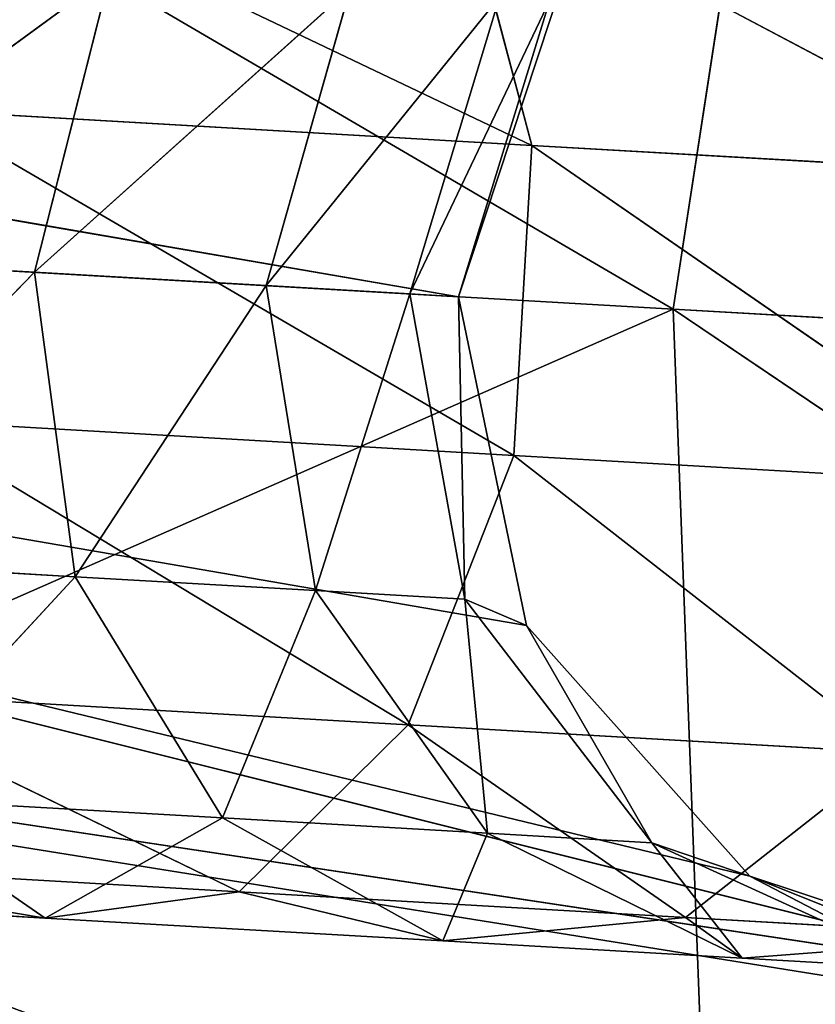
# Model space of a CAD drawing. Extents: x 228 to 329, y 0 to 150.
# Tile 301 of 656: x 276.588 to 276.894, y 50.088 to 50.467. Entities that reach past the tile are written whole.
import ezdxf

# ---------------------------------------------------------------- set-up
doc = ezdxf.new("R2010")
doc.units = 0
doc.header["$LTSCALE"] = 25.4
doc.layers.get('0').update_dxf_attribs({"color": 13, "linetype": 'CONTINUOUS'})

# ---------------------------------------------------------------- blocks, each defined once
blk = doc.blocks.new('SIS-9506-8054_STL_1')
at = {"color": 7}
for p, q in [((49.01444, 102.29511, 100.02921), (48.8199, 102.48664, 99.91189)), ((49.01444, 102.29511, 100.02921), (48.8199, 102.48664, 99.91189)), ((49.05515, 102.33858, 99.92543), (48.8199, 102.48664, 99.91189)), ((49.05515, 102.33858, 99.92543), (48.8199, 102.48664, 99.91189)), ((49.05515, 102.33858, 99.92543), (48.82678, 102.48664, 99.79243)), ((49.05515, 102.33858, 99.92543), (48.82678, 102.48664, 99.79243)), ((49.06202, 102.33858, 99.80597), (48.82678, 102.48664, 99.79243)), ((49.06202, 102.33858, 99.80597), (48.82678, 102.48664, 99.79243)), ((48.94924, 102.21812, 100.09354), (48.78973, 102.43654, 100.01628)), ((48.94924, 102.21812, 100.09354), (48.78973, 102.43654, 100.01628)), ((49.01444, 102.29511, 100.02921), (48.78973, 102.43654, 100.01628)), ((49.01444, 102.29511, 100.02921), (48.78973, 102.43654, 100.01628)), ((49.06202, 102.33858, 99.80597), (48.80878, 102.43654, 99.68526)), ((49.06202, 102.33858, 99.80597), (48.80878, 102.43654, 99.68526)), ((48.87447, 102.12524, 100.10369), (48.74317, 102.34782, 100.08169)), ((48.87447, 102.12524, 100.10369), (48.74317, 102.34782, 100.08169)), ((48.94924, 102.21812, 100.09354), (48.74317, 102.34782, 100.08169)), ((48.94924, 102.21812, 100.09354), (48.74317, 102.34782, 100.08169)), ((49.01444, 102.29511, 100.02921), (49.05515, 102.33858, 99.92543)), ((49.01444, 102.29511, 100.02921), (49.05515, 102.33858, 99.92543)), ((49.06202, 102.33858, 99.80597), (49.0335, 102.29511, 99.6982)), ((49.06202, 102.33858, 99.80597), (49.0335, 102.29511, 99.6982)), ((49.05515, 102.33858, 99.92543), (49.06202, 102.33858, 99.80597)), ((49.20211, 102.10714, 100.04002), (49.05515, 102.33858, 99.92543)), ((49.20211, 102.10714, 100.04002), (49.05515, 102.33858, 99.92543)), ((49.2516, 102.14181, 99.93674), (49.05515, 102.33858, 99.92543)), ((49.2516, 102.14181, 99.93674), (49.05515, 102.33858, 99.92543)), ((49.05515, 102.33858, 99.92543), (49.06202, 102.33858, 99.80597)), ((49.2516, 102.14181, 99.93674), (49.06202, 102.33858, 99.80597)), ((49.2516, 102.14181, 99.93674), (49.06202, 102.33858, 99.80597)), ((49.25847, 102.14181, 99.81728), (49.06202, 102.33858, 99.80597)), ((49.25847, 102.14181, 99.81728), (49.06202, 102.33858, 99.80597)), ((48.94924, 102.21812, 100.09354), (49.01444, 102.29511, 100.02921)), ((48.94924, 102.21812, 100.09354), (49.01444, 102.29511, 100.02921)), ((49.12133, 102.04574, 100.10345), (49.01444, 102.29511, 100.02921)), ((49.12133, 102.04574, 100.10345), (49.01444, 102.29511, 100.02921)), ((49.20211, 102.10714, 100.04002), (49.01444, 102.29511, 100.02921)), ((49.20211, 102.10714, 100.04002), (49.01444, 102.29511, 100.02921)), ((49.25847, 102.14181, 99.81728), (49.0335, 102.29511, 99.6982)), ((49.25847, 102.14181, 99.81728), (49.0335, 102.29511, 99.6982)), ((48.87447, 102.12524, 100.10369), (48.69088, 102.24079, 100.09312)), ((48.87447, 102.12524, 100.10369), (48.69088, 102.24079, 100.09312)), ((48.87447, 102.12524, 100.10369), (48.94924, 102.21812, 100.09354)), ((48.87447, 102.12524, 100.10369), (48.94924, 102.21812, 100.09354)), ((49.02779, 101.97168, 100.11251), (48.94924, 102.21812, 100.09354)), ((49.02779, 101.97168, 100.11251), (48.94924, 102.21812, 100.09354)), ((49.12133, 102.04574, 100.10345), (48.94924, 102.21812, 100.09354)), ((49.12133, 102.04574, 100.10345), (48.94924, 102.21812, 100.09354)), ((48.80727, 102.03777, 100.05732), (48.87447, 102.12524, 100.10369)), ((48.80727, 102.03777, 100.05732), (48.87447, 102.12524, 100.10369)), ((48.9429, 101.90192, 100.06512), (48.87447, 102.12524, 100.10369)), ((48.9429, 101.90192, 100.06512), (48.87447, 102.12524, 100.10369)), ((49.02779, 101.97168, 100.11251), (48.87447, 102.12524, 100.10369)), ((49.02779, 101.97168, 100.11251), (48.87447, 102.12524, 100.10369)), ((49.12133, 102.04574, 100.10345), (49.20211, 102.10714, 100.04002)), ((49.12133, 102.04574, 100.10345), (49.20211, 102.10714, 100.04002)), ((49.02779, 101.97168, 100.11251), (49.12133, 102.04574, 100.10345)), ((49.02779, 101.97168, 100.11251), (49.12133, 102.04574, 100.10345)), ((49.14315, 101.78779, 100.11916), (49.12133, 102.04574, 100.10345)), ((49.14315, 101.78779, 100.11916), (49.12133, 102.04574, 100.10345)), ((49.25082, 101.83932, 100.1109), (49.12133, 102.04574, 100.10345)), ((49.25082, 101.83932, 100.1109), (49.12133, 102.04574, 100.10345)), ((48.88611, 101.85245, 99.97215), (48.80727, 102.03777, 100.05732)), ((48.88611, 101.85245, 99.97215), (48.80727, 102.03777, 100.05732)), ((48.9429, 101.90192, 100.06512), (48.80727, 102.03777, 100.05732)), ((48.9429, 101.90192, 100.06512), (48.80727, 102.03777, 100.05732)), ((48.87043, 101.83459, 99.85487), (48.76302, 101.97574, 99.96506)), ((48.87043, 101.83459, 99.85487), (48.76302, 101.97574, 99.96506)), ((48.88611, 101.85245, 99.97215), (48.76302, 101.97574, 99.96506)), ((48.88611, 101.85245, 99.97215), (48.76302, 101.97574, 99.96506)), ((48.9429, 101.90192, 100.06512), (49.02779, 101.97168, 100.11251)), ((48.9429, 101.90192, 100.06512), (49.02779, 101.97168, 100.11251)), ((49.04495, 101.73924, 100.071), (49.02779, 101.97168, 100.11251)), ((49.04495, 101.73924, 100.071), (49.02779, 101.97168, 100.11251)), ((49.14315, 101.78779, 100.11916), (49.02779, 101.97168, 100.11251)), ((49.14315, 101.78779, 100.11916), (49.02779, 101.97168, 100.11251)), ((48.75188, 101.95335, 99.84805), (48.87043, 101.83459, 99.85487)), ((48.89946, 101.85245, 99.74017), (48.75188, 101.95335, 99.84805)), ((48.89946, 101.85245, 99.74017), (48.75188, 101.95335, 99.84805)), ((48.75188, 101.95335, 99.84805), (48.87043, 101.83459, 99.85487)), ((48.88611, 101.85245, 99.97215), (48.9429, 101.90192, 100.06512)), ((48.88611, 101.85245, 99.97215), (48.9429, 101.90192, 100.06512)), ((48.97872, 101.70481, 99.97748), (48.9429, 101.90192, 100.06512)), ((48.97872, 101.70481, 99.97748), (48.9429, 101.90192, 100.06512)), ((49.04495, 101.73924, 100.071), (48.9429, 101.90192, 100.06512)), ((49.04495, 101.73924, 100.071), (48.9429, 101.90192, 100.06512)), ((48.87043, 101.83459, 99.85487), (48.88611, 101.85245, 99.97215)), ((48.87043, 101.83459, 99.85487), (48.88611, 101.85245, 99.97215)), ((48.89946, 101.85245, 99.74017), (48.87043, 101.83459, 99.85487)), ((48.89946, 101.85245, 99.74017), (48.87043, 101.83459, 99.85487)), ((48.95964, 101.69239, 99.86), (48.88611, 101.85245, 99.97215)), ((48.95964, 101.69239, 99.86), (48.88611, 101.85245, 99.97215)), ((48.97872, 101.70481, 99.97748), (48.88611, 101.85245, 99.97215)), ((48.97872, 101.70481, 99.97748), (48.88611, 101.85245, 99.97215)), ((49.14315, 101.78779, 100.11916), (49.25082, 101.83932, 100.1109)), ((49.14315, 101.78779, 100.11916), (49.25082, 101.83932, 100.1109)), ((48.87043, 101.83459, 99.85487), (48.95964, 101.69239, 99.86)), ((48.99207, 101.70481, 99.7455), (48.87043, 101.83459, 99.85487)), ((48.99207, 101.70481, 99.7455), (48.87043, 101.83459, 99.85487)), ((48.87043, 101.83459, 99.85487), (48.95964, 101.69239, 99.86)), ((49.04495, 101.73924, 100.071), (49.14315, 101.78779, 100.11916)), ((49.04495, 101.73924, 100.071), (49.14315, 101.78779, 100.11916)), ((49.1083, 101.55789, 100.07465), (49.14315, 101.78779, 100.11916)), ((49.1083, 101.55789, 100.07465), (49.14315, 101.78779, 100.11916)), ((49.21476, 101.58279, 100.12328), (49.14315, 101.78779, 100.11916)), ((49.21476, 101.58279, 100.12328), (49.14315, 101.78779, 100.11916)), ((48.97872, 101.70481, 99.97748), (49.04495, 101.73924, 100.071)), ((48.97872, 101.70481, 99.97748), (49.04495, 101.73924, 100.071)), ((49.03622, 101.54024, 99.98078), (49.04495, 101.73924, 100.071)), ((49.03622, 101.54024, 99.98078), (49.04495, 101.73924, 100.071)), ((49.1083, 101.55789, 100.07465), (49.04495, 101.73924, 100.071)), ((49.1083, 101.55789, 100.07465), (49.04495, 101.73924, 100.071)), ((48.95964, 101.69239, 99.86), (48.97872, 101.70481, 99.97748)), ((48.95964, 101.69239, 99.86), (48.97872, 101.70481, 99.97748)), ((48.99207, 101.70481, 99.7455), (48.95964, 101.69239, 99.86)), ((48.99207, 101.70481, 99.7455), (48.95964, 101.69239, 99.86)), ((49.01502, 101.53387, 99.86319), (48.97872, 101.70481, 99.97748)), ((49.01502, 101.53387, 99.86319), (48.97872, 101.70481, 99.97748)), ((49.03622, 101.54024, 99.98078), (48.97872, 101.70481, 99.97748)), ((49.03622, 101.54024, 99.98078), (48.97872, 101.70481, 99.97748)), ((48.95964, 101.69239, 99.86), (49.01502, 101.53387, 99.86319)), ((49.04956, 101.54024, 99.7488), (48.95964, 101.69239, 99.86)), ((49.04956, 101.54024, 99.7488), (48.95964, 101.69239, 99.86)), ((48.95964, 101.69239, 99.86), (49.01502, 101.53387, 99.86319)), ((49.21476, 101.58279, 100.12328), (49.1083, 101.55789, 100.07465)), ((49.21476, 101.58279, 100.12328), (49.1083, 101.55789, 100.07465)), ((49.14614, 101.36697, 100.0876), (49.21476, 101.58279, 100.12328)), ((49.14614, 101.36697, 100.0876), (49.21476, 101.58279, 100.12328)), ((49.1083, 101.55789, 100.07465), (49.03622, 101.54024, 99.98078)), ((49.1083, 101.55789, 100.07465), (49.03622, 101.54024, 99.98078)), ((49.06005, 101.36697, 99.99099), (49.1083, 101.55789, 100.07465)), ((49.06005, 101.36697, 99.99099), (49.1083, 101.55789, 100.07465)), ((49.14614, 101.36697, 100.0876), (49.1083, 101.55789, 100.07465)), ((49.14614, 101.36697, 100.0876), (49.1083, 101.55789, 100.07465)), ((49.03622, 101.54024, 99.98078), (49.01502, 101.53387, 99.86319)), ((49.03622, 101.54024, 99.98078), (49.01502, 101.53387, 99.86319)), ((49.04956, 101.54024, 99.7488), (49.01502, 101.53387, 99.86319)), ((49.04956, 101.54024, 99.7488), (49.01502, 101.53387, 99.86319)), ((49.03379, 101.36697, 99.86427), (49.03622, 101.54024, 99.98078)), ((49.03379, 101.36697, 99.86427), (49.03622, 101.54024, 99.98078)), ((49.06005, 101.36697, 99.99099), (49.03622, 101.54024, 99.98078)), ((49.06005, 101.36697, 99.99099), (49.03622, 101.54024, 99.98078)), ((49.01502, 101.53387, 99.86319), (49.03379, 101.36697, 99.86427)), ((49.06906, 101.36697, 99.74992), (49.01502, 101.53387, 99.86319)), ((49.06906, 101.36697, 99.74992), (49.01502, 101.53387, 99.86319)), ((49.01502, 101.53387, 99.86319), (49.03379, 101.36697, 99.86427)), ((49.06005, 101.36697, 99.99099), (49.03379, 96.00087, 99.86427)), ((49.06005, 101.36697, 99.99099), (49.03379, 101.36697, 99.86427)), ((49.03379, 101.36697, 99.86427), (49.03379, 96.00087, 99.86427)), ((49.06005, 101.36697, 99.99099), (49.03379, 96.00087, 99.86427)), ((49.03379, 101.36697, 99.86427), (49.03379, 96.00087, 99.86427)), ((49.03379, 101.36697, 99.86427), (49.06906, 101.36697, 99.74992)), ((49.06906, 101.36697, 99.74992), (49.03379, 96.00087, 99.86427)), ((49.06906, 101.36697, 99.74992), (49.03379, 96.00087, 99.86427)), ((49.06005, 101.36697, 99.99099), (49.03379, 101.36697, 99.86427)), ((49.03379, 101.36697, 99.86427), (49.06906, 101.36697, 99.74992)), ((49.14614, 101.36697, 100.0876), (49.06005, 96.00087, 99.99099)), ((49.14614, 101.36697, 100.0876), (49.06005, 96.00087, 99.99099)), ((49.14614, 101.36697, 100.0876), (49.06005, 101.36697, 99.99099)), ((49.06005, 101.36697, 99.99099), (49.06005, 96.00087, 99.99099)), ((49.06005, 101.36697, 99.99099), (49.06005, 96.00087, 99.99099)), ((49.14614, 101.36697, 100.0876), (49.06005, 101.36697, 99.99099)), ((49.23903, 101.36697, 100.12467), (49.14614, 96.00087, 100.0876)), ((49.23903, 101.36697, 100.12467), (49.14614, 96.00087, 100.0876)), ((49.23903, 101.36697, 100.12467), (49.14614, 101.36697, 100.0876)), ((49.14614, 101.36697, 100.0876), (49.14614, 96.00087, 100.0876)), ((49.14614, 101.36697, 100.0876), (49.14614, 96.00087, 100.0876)), ((49.23903, 101.36697, 100.12467), (49.14614, 101.36697, 100.0876)), ((47.92577, 96.00087, 99.9257), (49.26901, 96.00087, 100.12822)), ((47.92577, 96.00087, 99.9257), (49.26901, 96.00087, 100.12822)), ((47.92577, 96.00087, 99.9257), (56.45636, 96.00087, 101.29312)), ((47.92577, 96.00087, 99.9257), (56.45636, 96.00087, 101.29312)), ((49.03379, 96.00087, 99.86427), (47.94014, 96.00087, 99.67612)), ((49.03379, 96.00087, 99.86427), (47.94014, 96.00087, 99.67612)), ((49.14614, 96.00087, 100.0876), (47.96639, 96.00087, 99.80284)), ((47.96639, 96.00087, 99.80284), (49.26901, 96.00087, 100.12822)), ((47.96639, 96.00087, 99.80284), (49.26901, 96.00087, 100.12822)), ((49.06005, 96.00087, 99.99099), (47.96639, 96.00087, 99.80284)), ((49.14614, 96.00087, 100.0876), (47.96639, 96.00087, 99.80284)), ((49.06005, 96.00087, 99.99099), (47.96639, 96.00087, 99.80284)), ((49.03379, 96.00087, 99.86427), (47.96639, 96.00087, 99.80284)), ((49.03379, 96.00087, 99.86427), (47.96639, 96.00087, 99.80284)), ((49.06005, 96.00087, 99.99099), (49.03379, 96.00087, 99.86427)), ((49.03379, 96.00087, 99.86427), (49.07441, 96.00087, 99.7414)), ((49.06005, 96.00087, 99.99099), (49.03379, 96.00087, 99.86427)), ((49.03379, 96.00087, 99.86427), (49.07441, 96.00087, 99.7414)), ((49.14614, 96.00087, 100.0876), (49.06005, 96.00087, 99.99099)), ((49.14614, 96.00087, 100.0876), (49.06005, 96.00087, 99.99099)), ((49.26901, 96.00087, 100.12822), (49.14614, 96.00087, 100.0876)), ((49.26901, 96.00087, 100.12822), (49.14614, 96.00087, 100.0876)), ((49.11658, 61.62022, 99.86903), (48.66734, 61.81737, 100.06637)), ((49.11658, 61.62022, 99.86903), (48.66734, 61.81737, 100.06637)), ((49.11658, 61.62022, 99.86903), (48.66938, 61.81737, 99.8433)), ((49.11658, 61.62022, 99.86903), (48.66938, 61.81737, 99.8433)), ((48.69295, 61.81737, 99.62147), (49.11658, 61.62022, 99.86903)), ((48.69295, 61.81737, 99.62147), (49.11658, 61.62022, 99.86903)), ((49.17258, 61.62022, 99.50445), (49.11658, 61.62022, 99.86903)), ((49.17258, 61.62022, 99.50445), (49.11658, 61.62022, 99.86903)), ((49.56921, 61.352, 99.89509), (49.11658, 61.62022, 99.86903)), ((49.56921, 61.352, 99.89509), (49.11658, 61.62022, 99.86903)), ((49.57996, 61.352, 100.18174), (49.11658, 61.62022, 99.86903)), ((49.11658, 61.62022, 99.86903), (49.13038, 61.62022, 100.23764)), ((49.11658, 61.62022, 99.86903), (49.13038, 61.62022, 100.23764)), ((49.57996, 61.352, 100.18174), (49.11658, 61.62022, 99.86903))]:
    blk.add_line(p, q, dxfattribs=at)
mesh = blk.add_polyface(dxfattribs=at)
corners = [(49.01444, 102.29511, 100.02921), (48.8199, 102.48664, 99.91189), (48.78973, 102.43654, 100.01628)]
mesh.append_faces([[corners[k] for k in face] for face in [(0, 1, 2)]], dxfattribs={"color": 7})
mesh = blk.add_polyface(dxfattribs=at)
corners = [(49.06202, 102.33858, 99.80597), (48.80878, 102.43654, 99.68526), (48.82678, 102.48664, 99.79243)]
mesh.append_faces([[corners[k] for k in face] for face in [(0, 1, 2)]], dxfattribs={"color": 7})
mesh = blk.add_polyface(dxfattribs=at)
corners = [(49.01444, 102.29511, 100.02921), (49.05515, 102.33858, 99.92543), (48.8199, 102.48664, 99.91189)]
mesh.append_faces([[corners[k] for k in face] for face in [(0, 1, 2)]], dxfattribs={"color": 7})
mesh = blk.add_polyface(dxfattribs=at)
corners = [(49.05515, 102.33858, 99.92543), (48.82678, 102.48664, 99.79243), (48.8199, 102.48664, 99.91189)]
mesh.append_faces([[corners[k] for k in face] for face in [(0, 1, 2)]], dxfattribs={"color": 7})
mesh = blk.add_polyface(dxfattribs=at)
corners = [(49.05515, 102.33858, 99.92543), (49.06202, 102.33858, 99.80597), (48.82678, 102.48664, 99.79243)]
mesh.append_faces([[corners[k] for k in face] for face in [(0, 1, 2)]], dxfattribs={"color": 7})
mesh = blk.add_polyface(dxfattribs=at)
corners = [(48.94924, 102.21812, 100.09354), (48.78973, 102.43654, 100.01628), (48.74317, 102.34782, 100.08169)]
mesh.append_faces([[corners[k] for k in face] for face in [(0, 1, 2)]], dxfattribs={"color": 7})
mesh = blk.add_polyface(dxfattribs=at)
corners = [(49.01444, 102.29511, 100.02921), (48.78973, 102.43654, 100.01628), (48.94924, 102.21812, 100.09354)]
mesh.append_faces([[corners[k] for k in face] for face in [(0, 1, 2)]], dxfattribs={"color": 7})
mesh = blk.add_polyface(dxfattribs=at)
corners = [(49.06202, 102.33858, 99.80597), (49.0335, 102.29511, 99.6982), (48.80878, 102.43654, 99.68526)]
mesh.append_faces([[corners[k] for k in face] for face in [(0, 1, 2)]], dxfattribs={"color": 7})
mesh = blk.add_polyface(dxfattribs=at)
corners = [(48.87447, 102.12524, 100.10369), (48.74317, 102.34782, 100.08169), (48.69088, 102.24079, 100.09312)]
mesh.append_faces([[corners[k] for k in face] for face in [(0, 1, 2)]], dxfattribs={"color": 7})
mesh = blk.add_polyface(dxfattribs=at)
corners = [(48.94924, 102.21812, 100.09354), (48.74317, 102.34782, 100.08169), (48.87447, 102.12524, 100.10369)]
mesh.append_faces([[corners[k] for k in face] for face in [(0, 1, 2)]], dxfattribs={"color": 7})
mesh = blk.add_polyface(dxfattribs=at)
corners = [(49.20211, 102.10714, 100.04002), (49.05515, 102.33858, 99.92543), (49.01444, 102.29511, 100.02921)]
mesh.append_faces([[corners[k] for k in face] for face in [(0, 1, 2)]], dxfattribs={"color": 7})
mesh = blk.add_polyface(dxfattribs=at)
corners = [(49.06202, 102.33858, 99.80597), (49.25847, 102.14181, 99.81728), (49.0335, 102.29511, 99.6982)]
mesh.append_faces([[corners[k] for k in face] for face in [(0, 1, 2)]], dxfattribs={"color": 7})
mesh = blk.add_polyface(dxfattribs=at)
corners = [(49.20211, 102.10714, 100.04002), (49.2516, 102.14181, 99.93674), (49.05515, 102.33858, 99.92543)]
mesh.append_faces([[corners[k] for k in face] for face in [(0, 1, 2)]], dxfattribs={"color": 7})
mesh = blk.add_polyface(dxfattribs=at)
corners = [(49.2516, 102.14181, 99.93674), (49.06202, 102.33858, 99.80597), (49.05515, 102.33858, 99.92543)]
mesh.append_faces([[corners[k] for k in face] for face in [(0, 1, 2)]], dxfattribs={"color": 7})
mesh = blk.add_polyface(dxfattribs=at)
corners = [(49.2516, 102.14181, 99.93674), (49.25847, 102.14181, 99.81728), (49.06202, 102.33858, 99.80597)]
mesh.append_faces([[corners[k] for k in face] for face in [(0, 1, 2)]], dxfattribs={"color": 7})
mesh = blk.add_polyface(dxfattribs=at)
corners = [(49.12133, 102.04574, 100.10345), (49.01444, 102.29511, 100.02921), (48.94924, 102.21812, 100.09354)]
mesh.append_faces([[corners[k] for k in face] for face in [(0, 1, 2)]], dxfattribs={"color": 7})
mesh = blk.add_polyface(dxfattribs=at)
corners = [(49.20211, 102.10714, 100.04002), (49.01444, 102.29511, 100.02921), (49.12133, 102.04574, 100.10345)]
mesh.append_faces([[corners[k] for k in face] for face in [(0, 1, 2)]], dxfattribs={"color": 7})
mesh = blk.add_polyface(dxfattribs=at)
corners = [(49.0335, 102.29511, 99.6982), (49.25847, 102.14181, 99.81728), (49.22116, 102.10714, 99.709)]
mesh.append_faces([[corners[k] for k in face] for face in [(0, 1, 2)]], dxfattribs={"color": 7})
mesh = blk.add_polyface(dxfattribs=at)
corners = [(48.87447, 102.12524, 100.10369), (48.69088, 102.24079, 100.09312), (48.80727, 102.03777, 100.05732)]
mesh.append_faces([[corners[k] for k in face] for face in [(0, 1, 2)]], dxfattribs={"color": 7})
mesh = blk.add_polyface(dxfattribs=at)
corners = [(49.02779, 101.97168, 100.11251), (48.94924, 102.21812, 100.09354), (48.87447, 102.12524, 100.10369)]
mesh.append_faces([[corners[k] for k in face] for face in [(0, 1, 2)]], dxfattribs={"color": 7})
mesh = blk.add_polyface(dxfattribs=at)
corners = [(49.12133, 102.04574, 100.10345), (48.94924, 102.21812, 100.09354), (49.02779, 101.97168, 100.11251)]
mesh.append_faces([[corners[k] for k in face] for face in [(0, 1, 2)]], dxfattribs={"color": 7})
mesh = blk.add_polyface(dxfattribs=at)
corners = [(48.9429, 101.90192, 100.06512), (48.87447, 102.12524, 100.10369), (48.80727, 102.03777, 100.05732)]
mesh.append_faces([[corners[k] for k in face] for face in [(0, 1, 2)]], dxfattribs={"color": 7})
mesh = blk.add_polyface(dxfattribs=at)
corners = [(49.02779, 101.97168, 100.11251), (48.87447, 102.12524, 100.10369), (48.9429, 101.90192, 100.06512)]
mesh.append_faces([[corners[k] for k in face] for face in [(0, 1, 2)]], dxfattribs={"color": 7})
mesh = blk.add_polyface(dxfattribs=at)
corners = [(49.25082, 101.83932, 100.1109), (49.20211, 102.10714, 100.04002), (49.12133, 102.04574, 100.10345)]
mesh.append_faces([[corners[k] for k in face] for face in [(0, 1, 2)]], dxfattribs={"color": 7})
mesh = blk.add_polyface(dxfattribs=at)
corners = [(49.14315, 101.78779, 100.11916), (49.12133, 102.04574, 100.10345), (49.02779, 101.97168, 100.11251)]
mesh.append_faces([[corners[k] for k in face] for face in [(0, 1, 2)]], dxfattribs={"color": 7})
mesh = blk.add_polyface(dxfattribs=at)
corners = [(49.25082, 101.83932, 100.1109), (49.12133, 102.04574, 100.10345), (49.14315, 101.78779, 100.11916)]
mesh.append_faces([[corners[k] for k in face] for face in [(0, 1, 2)]], dxfattribs={"color": 7})
mesh = blk.add_polyface(dxfattribs=at)
corners = [(48.88611, 101.85245, 99.97215), (48.80727, 102.03777, 100.05732), (48.76302, 101.97574, 99.96506)]
mesh.append_faces([[corners[k] for k in face] for face in [(0, 1, 2)]], dxfattribs={"color": 7})
mesh = blk.add_polyface(dxfattribs=at)
corners = [(48.9429, 101.90192, 100.06512), (48.80727, 102.03777, 100.05732), (48.88611, 101.85245, 99.97215)]
mesh.append_faces([[corners[k] for k in face] for face in [(0, 1, 2)]], dxfattribs={"color": 7})
mesh = blk.add_polyface(dxfattribs=at)
corners = [(48.76302, 101.97574, 99.96506), (48.75188, 101.95335, 99.84805), (48.87043, 101.83459, 99.85487)]
mesh.append_faces([[corners[k] for k in face] for face in [(0, 1, 2)]], dxfattribs={"color": 7})
mesh = blk.add_polyface(dxfattribs=at)
corners = [(48.75188, 101.95335, 99.84805), (48.77637, 101.97574, 99.73309), (48.89946, 101.85245, 99.74017)]
mesh.append_faces([[corners[k] for k in face] for face in [(0, 1, 2)]], dxfattribs={"color": 7})
mesh = blk.add_polyface(dxfattribs=at)
corners = [(48.76302, 101.97574, 99.96506), (48.87043, 101.83459, 99.85487), (48.88611, 101.85245, 99.97215)]
mesh.append_faces([[corners[k] for k in face] for face in [(0, 1, 2)]], dxfattribs={"color": 7})
mesh = blk.add_polyface(dxfattribs=at)
corners = [(49.04495, 101.73924, 100.071), (49.02779, 101.97168, 100.11251), (48.9429, 101.90192, 100.06512)]
mesh.append_faces([[corners[k] for k in face] for face in [(0, 1, 2)]], dxfattribs={"color": 7})
mesh = blk.add_polyface(dxfattribs=at)
corners = [(49.14315, 101.78779, 100.11916), (49.02779, 101.97168, 100.11251), (49.04495, 101.73924, 100.071)]
mesh.append_faces([[corners[k] for k in face] for face in [(0, 1, 2)]], dxfattribs={"color": 7})
mesh = blk.add_polyface(dxfattribs=at)
corners = [(48.87043, 101.83459, 99.85487), (48.75188, 101.95335, 99.84805), (48.89946, 101.85245, 99.74017)]
mesh.append_faces([[corners[k] for k in face] for face in [(0, 1, 2)]], dxfattribs={"color": 7})
mesh = blk.add_polyface(dxfattribs=at)
corners = [(48.9429, 101.90192, 100.06512), (48.88611, 101.85245, 99.97215), (48.97872, 101.70481, 99.97748)]
mesh.append_faces([[corners[k] for k in face] for face in [(0, 1, 2)]], dxfattribs={"color": 7})
mesh = blk.add_polyface(dxfattribs=at)
corners = [(48.9429, 101.90192, 100.06512), (48.97872, 101.70481, 99.97748), (49.04495, 101.73924, 100.071)]
mesh.append_faces([[corners[k] for k in face] for face in [(0, 1, 2)]], dxfattribs={"color": 7})
mesh = blk.add_polyface(dxfattribs=at)
corners = [(48.88611, 101.85245, 99.97215), (48.87043, 101.83459, 99.85487), (48.95964, 101.69239, 99.86)]
mesh.append_faces([[corners[k] for k in face] for face in [(0, 1, 2)]], dxfattribs={"color": 7})
mesh = blk.add_polyface(dxfattribs=at)
corners = [(48.89946, 101.85245, 99.74017), (48.99207, 101.70481, 99.7455), (48.87043, 101.83459, 99.85487)]
mesh.append_faces([[corners[k] for k in face] for face in [(0, 1, 2)]], dxfattribs={"color": 7})
mesh = blk.add_polyface(dxfattribs=at)
corners = [(48.88611, 101.85245, 99.97215), (48.95964, 101.69239, 99.86), (48.97872, 101.70481, 99.97748)]
mesh.append_faces([[corners[k] for k in face] for face in [(0, 1, 2)]], dxfattribs={"color": 7})
mesh = blk.add_polyface(dxfattribs=at)
corners = [(49.25082, 101.83932, 100.1109), (49.14315, 101.78779, 100.11916), (49.21476, 101.58279, 100.12328)]
mesh.append_faces([[corners[k] for k in face] for face in [(0, 1, 2)]], dxfattribs={"color": 7})
mesh = blk.add_polyface(dxfattribs=at)
corners = [(48.87043, 101.83459, 99.85487), (48.99207, 101.70481, 99.7455), (48.95964, 101.69239, 99.86)]
mesh.append_faces([[corners[k] for k in face] for face in [(0, 1, 2)]], dxfattribs={"color": 7})
mesh = blk.add_polyface(dxfattribs=at)
corners = [(49.14315, 101.78779, 100.11916), (49.04495, 101.73924, 100.071), (49.1083, 101.55789, 100.07465)]
mesh.append_faces([[corners[k] for k in face] for face in [(0, 1, 2)]], dxfattribs={"color": 7})
mesh = blk.add_polyface(dxfattribs=at)
corners = [(49.21476, 101.58279, 100.12328), (49.14315, 101.78779, 100.11916), (49.1083, 101.55789, 100.07465)]
mesh.append_faces([[corners[k] for k in face] for face in [(0, 1, 2)]], dxfattribs={"color": 7})
mesh = blk.add_polyface(dxfattribs=at)
corners = [(49.04495, 101.73924, 100.071), (48.97872, 101.70481, 99.97748), (49.03622, 101.54024, 99.98078)]
mesh.append_faces([[corners[k] for k in face] for face in [(0, 1, 2)]], dxfattribs={"color": 7})
mesh = blk.add_polyface(dxfattribs=at)
corners = [(49.04495, 101.73924, 100.071), (49.03622, 101.54024, 99.98078), (49.1083, 101.55789, 100.07465)]
mesh.append_faces([[corners[k] for k in face] for face in [(0, 1, 2)]], dxfattribs={"color": 7})
mesh = blk.add_polyface(dxfattribs=at)
corners = [(48.97872, 101.70481, 99.97748), (48.95964, 101.69239, 99.86), (49.01502, 101.53387, 99.86319)]
mesh.append_faces([[corners[k] for k in face] for face in [(0, 1, 2)]], dxfattribs={"color": 7})
mesh = blk.add_polyface(dxfattribs=at)
corners = [(48.99207, 101.70481, 99.7455), (49.04956, 101.54024, 99.7488), (48.95964, 101.69239, 99.86)]
mesh.append_faces([[corners[k] for k in face] for face in [(0, 1, 2)]], dxfattribs={"color": 7})
mesh = blk.add_polyface(dxfattribs=at)
corners = [(48.97872, 101.70481, 99.97748), (49.01502, 101.53387, 99.86319), (49.03622, 101.54024, 99.98078)]
mesh.append_faces([[corners[k] for k in face] for face in [(0, 1, 2)]], dxfattribs={"color": 7})
mesh = blk.add_polyface(dxfattribs=at)
corners = [(48.95964, 101.69239, 99.86), (49.04956, 101.54024, 99.7488), (49.01502, 101.53387, 99.86319)]
mesh.append_faces([[corners[k] for k in face] for face in [(0, 1, 2)]], dxfattribs={"color": 7})
mesh = blk.add_polyface(dxfattribs=at)
corners = [(49.21476, 101.58279, 100.12328), (49.1083, 101.55789, 100.07465), (49.14614, 101.36697, 100.0876)]
mesh.append_faces([[corners[k] for k in face] for face in [(0, 1, 2)]], dxfattribs={"color": 7})
mesh = blk.add_polyface(dxfattribs=at)
corners = [(49.23903, 101.36697, 100.12467), (49.21476, 101.58279, 100.12328), (49.14614, 101.36697, 100.0876)]
mesh.append_faces([[corners[k] for k in face] for face in [(0, 1, 2)]], dxfattribs={"color": 7})
mesh = blk.add_polyface(dxfattribs=at)
corners = [(49.1083, 101.55789, 100.07465), (49.03622, 101.54024, 99.98078), (49.06005, 101.36697, 99.99099)]
mesh.append_faces([[corners[k] for k in face] for face in [(0, 1, 2)]], dxfattribs={"color": 7})
mesh = blk.add_polyface(dxfattribs=at)
corners = [(49.1083, 101.55789, 100.07465), (49.06005, 101.36697, 99.99099), (49.14614, 101.36697, 100.0876)]
mesh.append_faces([[corners[k] for k in face] for face in [(0, 1, 2)]], dxfattribs={"color": 7})
mesh = blk.add_polyface(dxfattribs=at)
corners = [(49.03622, 101.54024, 99.98078), (49.01502, 101.53387, 99.86319), (49.03379, 101.36697, 99.86427)]
mesh.append_faces([[corners[k] for k in face] for face in [(0, 1, 2)]], dxfattribs={"color": 7})
mesh = blk.add_polyface(dxfattribs=at)
corners = [(49.04956, 101.54024, 99.7488), (49.06906, 101.36697, 99.74992), (49.01502, 101.53387, 99.86319)]
mesh.append_faces([[corners[k] for k in face] for face in [(0, 1, 2)]], dxfattribs={"color": 7})
mesh = blk.add_polyface(dxfattribs=at)
corners = [(49.03622, 101.54024, 99.98078), (49.03379, 101.36697, 99.86427), (49.06005, 101.36697, 99.99099)]
mesh.append_faces([[corners[k] for k in face] for face in [(0, 1, 2)]], dxfattribs={"color": 7})
mesh = blk.add_polyface(dxfattribs=at)
corners = [(49.01502, 101.53387, 99.86319), (49.06906, 101.36697, 99.74992), (49.03379, 101.36697, 99.86427)]
mesh.append_faces([[corners[k] for k in face] for face in [(0, 1, 2)]], dxfattribs={"color": 7})
mesh = blk.add_polyface(dxfattribs=at)
corners = [(49.06005, 101.36697, 99.99099), (49.03379, 96.00087, 99.86427), (49.06005, 96.00087, 99.99099)]
mesh.append_faces([[corners[k] for k in face] for face in [(0, 1, 2)]], dxfattribs={"color": 7})
mesh = blk.add_polyface(dxfattribs=at)
corners = [(49.03379, 101.36697, 99.86427), (49.03379, 96.00087, 99.86427), (49.06005, 101.36697, 99.99099)]
mesh.append_faces([[corners[k] for k in face] for face in [(0, 1, 2)]], dxfattribs={"color": 7})
mesh = blk.add_polyface(dxfattribs=at)
corners = [(49.06906, 101.36697, 99.74992), (49.03379, 96.00087, 99.86427), (49.03379, 101.36697, 99.86427)]
mesh.append_faces([[corners[k] for k in face] for face in [(0, 1, 2)]], dxfattribs={"color": 7})
mesh = blk.add_polyface(dxfattribs=at)
corners = [(49.06906, 101.36697, 99.74992), (49.07441, 96.00087, 99.7414), (49.03379, 96.00087, 99.86427)]
mesh.append_faces([[corners[k] for k in face] for face in [(0, 1, 2)]], dxfattribs={"color": 7})
mesh = blk.add_polyface(dxfattribs=at)
corners = [(49.14614, 101.36697, 100.0876), (49.06005, 96.00087, 99.99099), (49.14614, 96.00087, 100.0876)]
mesh.append_faces([[corners[k] for k in face] for face in [(0, 1, 2)]], dxfattribs={"color": 7})
mesh = blk.add_polyface(dxfattribs=at)
corners = [(49.06005, 101.36697, 99.99099), (49.06005, 96.00087, 99.99099), (49.14614, 101.36697, 100.0876)]
mesh.append_faces([[corners[k] for k in face] for face in [(0, 1, 2)]], dxfattribs={"color": 7})
mesh = blk.add_polyface(dxfattribs=at)
corners = [(49.26901, 96.00087, 100.12822), (49.23903, 101.36697, 100.12467), (49.14614, 96.00087, 100.0876)]
mesh.append_faces([[corners[k] for k in face] for face in [(0, 1, 2)]], dxfattribs={"color": 7})
mesh = blk.add_polyface(dxfattribs=at)
corners = [(49.23903, 101.36697, 100.12467), (49.14614, 101.36697, 100.0876), (49.14614, 96.00087, 100.0876)]
mesh.append_faces([[corners[k] for k in face] for face in [(0, 1, 2)]], dxfattribs={"color": 7})
mesh = blk.add_polyface(dxfattribs=at)
corners = [(56.45636, 96.00087, 101.29312), (47.70244, 96.00087, 100.03806), (45.47453, 96.00087, 100.66108)]
mesh.append_faces([[corners[k] for k in face] for face in [(0, 1, 2)]], dxfattribs={"color": 7})
mesh = blk.add_polyface(dxfattribs=at)
corners = [(54.34336, 96.00087, 99.91944), (56.57127, 96.00087, 99.29642), (45.58945, 96.00087, 98.66438)]
mesh.append_faces([[corners[k] for k in face] for face in [(0, 1, 2)]], dxfattribs={"color": 7})
mesh = blk.add_polyface(dxfattribs=at)
corners = [(54.21664, 96.00087, 99.94569), (54.34336, 96.00087, 99.91944), (45.58945, 96.00087, 98.66438)]
mesh.append_faces([[corners[k] for k in face] for face in [(0, 1, 2)]], dxfattribs={"color": 7})
mesh = blk.add_polyface(dxfattribs=at)
corners = [(52.55346, 96.00087, 99.94164), (45.58945, 96.00087, 98.66438), (49.29774, 96.00087, 99.62905)]
mesh.append_faces([[corners[k] for k in face] for face in [(0, 1, 2)]], dxfattribs={"color": 7})
mesh = blk.add_polyface(dxfattribs=at)
corners = [(52.55346, 96.00087, 99.94164), (52.65007, 96.00087, 99.85554), (45.58945, 96.00087, 98.66438)]
mesh.append_faces([[corners[k] for k in face] for face in [(0, 1, 2)]], dxfattribs={"color": 7})
mesh = blk.add_polyface(dxfattribs=at)
corners = [(52.65007, 96.00087, 99.85554), (52.77679, 96.00087, 99.82928), (45.58945, 96.00087, 98.66438)]
mesh.append_faces([[corners[k] for k in face] for face in [(0, 1, 2)]], dxfattribs={"color": 7})
mesh = blk.add_polyface(dxfattribs=at)
corners = [(54.12003, 96.00087, 100.03179), (54.21664, 96.00087, 99.94569), (45.58945, 96.00087, 98.66438)]
mesh.append_faces([[corners[k] for k in face] for face in [(0, 1, 2)]], dxfattribs={"color": 7})
mesh = blk.add_polyface(dxfattribs=at)
corners = [(54.12003, 96.00087, 100.03179), (45.58945, 96.00087, 98.66438), (52.77679, 96.00087, 99.82928)]
mesh.append_faces([[corners[k] for k in face] for face in [(0, 1, 2)]], dxfattribs={"color": 7})
mesh = blk.add_polyface(dxfattribs=at)
corners = [(56.45636, 96.00087, 101.29312), (47.82916, 96.00087, 100.0118), (47.70244, 96.00087, 100.03806)]
mesh.append_faces([[corners[k] for k in face] for face in [(0, 1, 2)]], dxfattribs={"color": 7})
mesh = blk.add_polyface(dxfattribs=at)
corners = [(56.45636, 96.00087, 101.29312), (47.92577, 96.00087, 99.9257), (47.82916, 96.00087, 100.0118)]
mesh.append_faces([[corners[k] for k in face] for face in [(0, 1, 2)]], dxfattribs={"color": 7})
mesh = blk.add_polyface(dxfattribs=at)
corners = [(49.26901, 96.00087, 100.12822), (47.96639, 96.00087, 99.80284), (47.92577, 96.00087, 99.9257)]
mesh.append_faces([[corners[k] for k in face] for face in [(0, 1, 2)]], dxfattribs={"color": 7})
mesh = blk.add_polyface(dxfattribs=at)
corners = [(56.45636, 96.00087, 101.29312), (49.26901, 96.00087, 100.12822), (47.92577, 96.00087, 99.9257)]
mesh.append_faces([[corners[k] for k in face] for face in [(0, 1, 2)]], dxfattribs={"color": 7})
mesh = blk.add_polyface(dxfattribs=at)
corners = [(49.03379, 96.00087, 99.86427), (47.94014, 96.00087, 99.67612), (47.96639, 96.00087, 99.80284)]
mesh.append_faces([[corners[k] for k in face] for face in [(0, 1, 2)]], dxfattribs={"color": 7})
mesh = blk.add_polyface(dxfattribs=at)
corners = [(49.03379, 96.00087, 99.86427), (49.07441, 96.00087, 99.7414), (47.94014, 96.00087, 99.67612)]
mesh.append_faces([[corners[k] for k in face] for face in [(0, 1, 2)]], dxfattribs={"color": 7})
mesh = blk.add_polyface(dxfattribs=at)
corners = [(49.26901, 96.00087, 100.12822), (49.14614, 96.00087, 100.0876), (47.96639, 96.00087, 99.80284)]
mesh.append_faces([[corners[k] for k in face] for face in [(0, 1, 2)]], dxfattribs={"color": 7})
mesh = blk.add_polyface(dxfattribs=at)
corners = [(49.14614, 96.00087, 100.0876), (49.06005, 96.00087, 99.99099), (47.96639, 96.00087, 99.80284)]
mesh.append_faces([[corners[k] for k in face] for face in [(0, 1, 2)]], dxfattribs={"color": 7})
mesh = blk.add_polyface(dxfattribs=at)
corners = [(49.06005, 96.00087, 99.99099), (49.03379, 96.00087, 99.86427), (47.96639, 96.00087, 99.80284)]
mesh.append_faces([[corners[k] for k in face] for face in [(0, 1, 2)]], dxfattribs={"color": 7})
mesh = blk.add_polyface(dxfattribs=at)
corners = [(48.68657, 61.81737, 100.28709), (48.66734, 61.81737, 100.06637), (49.13038, 61.62022, 100.23764)]
mesh.append_faces([[corners[k] for k in face] for face in [(0, 1, 2)]], dxfattribs={"color": 7})
mesh = blk.add_polyface(dxfattribs=at)
corners = [(48.66734, 61.81737, 100.06637), (48.66938, 61.81737, 99.8433), (49.11658, 61.62022, 99.86903)]
mesh.append_faces([[corners[k] for k in face] for face in [(0, 1, 2)]], dxfattribs={"color": 7})
mesh = blk.add_polyface(dxfattribs=at)
corners = [(49.13038, 61.62022, 100.23764), (48.66734, 61.81737, 100.06637), (49.11658, 61.62022, 99.86903)]
mesh.append_faces([[corners[k] for k in face] for face in [(0, 1, 2)]], dxfattribs={"color": 7})
mesh = blk.add_polyface(dxfattribs=at)
corners = [(49.11658, 61.62022, 99.86903), (48.66938, 61.81737, 99.8433), (48.69295, 61.81737, 99.62147)]
mesh.append_faces([[corners[k] for k in face] for face in [(0, 1, 2)]], dxfattribs={"color": 7})
mesh = blk.add_polyface(dxfattribs=at)
corners = [(49.11658, 61.62022, 99.86903), (48.69295, 61.81737, 99.62147), (49.17258, 61.62022, 99.50445)]
mesh.append_faces([[corners[k] for k in face] for face in [(0, 1, 2)]], dxfattribs={"color": 7})
mesh = blk.add_polyface(dxfattribs=at)
corners = [(49.56921, 61.352, 99.89509), (49.11658, 61.62022, 99.86903), (49.17258, 61.62022, 99.50445)]
mesh.append_faces([[corners[k] for k in face] for face in [(0, 1, 2)]], dxfattribs={"color": 7})
mesh = blk.add_polyface(dxfattribs=at)
corners = [(49.57996, 61.352, 100.18174), (49.11658, 61.62022, 99.86903), (49.56921, 61.352, 99.89509)]
mesh.append_faces([[corners[k] for k in face] for face in [(0, 1, 2)]], dxfattribs={"color": 7})
mesh = blk.add_polyface(dxfattribs=at)
corners = [(49.13038, 61.62022, 100.23764), (49.11658, 61.62022, 99.86903), (49.57996, 61.352, 100.18174)]
mesh.append_faces([[corners[k] for k in face] for face in [(0, 1, 2)]], dxfattribs={"color": 7})
at = {"color": 9}
mesh = blk.add_polyface(dxfattribs=at)
corners = [(97.84146, 4.04674, 147), (3.84147, 4.04674, 53), (3.84147, 4.04674, 147)]
mesh.append_faces([[corners[k] for k in face] for face in [(0, 1, 2)]], dxfattribs={"color": 9})
mesh = blk.add_polyface(dxfattribs=at)
corners = [(97.84146, 4.04674, 147), (97.84146, 4.04674, 53), (3.84147, 4.04674, 53)]
mesh.append_faces([[corners[k] for k in face] for face in [(0, 1, 2)]], dxfattribs={"color": 9})
mesh = blk.add_polyface(dxfattribs=at)
corners = [(3.84147, 1.04674, 147), (97.84146, 1.04674, 53), (97.84146, 1.04674, 147)]
mesh.append_faces([[corners[k] for k in face] for face in [(0, 1, 2)]], dxfattribs={"color": 9})
mesh = blk.add_polyface(dxfattribs=at)
corners = [(3.84147, 1.04674, 147), (3.84147, 1.04674, 53), (97.84146, 1.04674, 53)]
mesh.append_faces([[corners[k] for k in face] for face in [(0, 1, 2)]], dxfattribs={"color": 9})

msp = doc.modelspace()

# ---------------------------------------------------------------- block references
at = {"color": 0, "extrusion": (0, -1, -3.33067e-16)}
msp.add_blockref('SIS-9506-8054_STL_1', (227.72301, -1.64573, -150.22504), dxfattribs=at)

doc.saveas('drawing.dxf')
